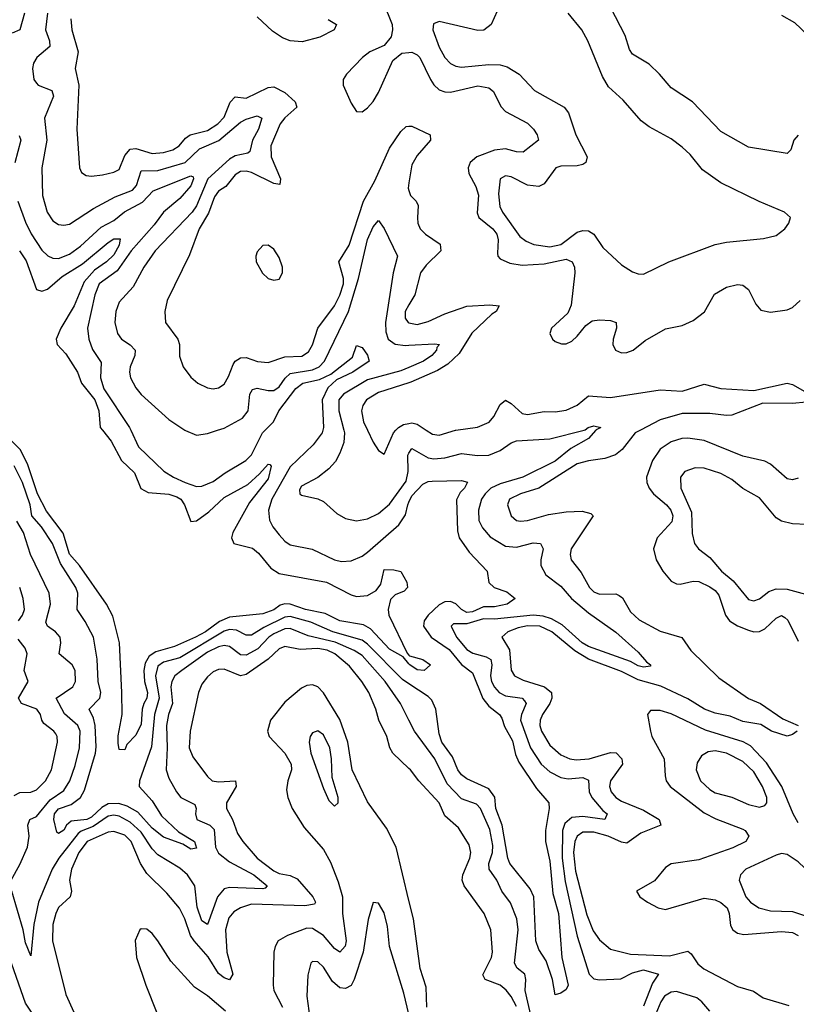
# Model space of a CAD drawing. Header units: inches. Extents: x 1552611 to 1694776, y 811966 to 917215.
# Tile 439 of 549: x 1648589 to 1651404, y 887921 to 891487. Entities that reach past the tile are written whole.
import ezdxf

# ---------------------------------------------------------------- set-up
doc = ezdxf.new("R2010")
doc.units = ezdxf.units.IN
doc.header["$MEASUREMENT"] = 0
for name, color, linetype in [('B6848', 7, 'Continuous'), ('B6849', 7, 'Continuous'), ('B6858', 7, 'Continuous'), ('B6859', 7, 'Continuous')]:
    doc.layers.add(name, color=color, linetype=linetype)

msp = doc.modelspace()

# ---------------------------------------------------------------- linework, layer by layer
at = {"layer": 'B6848', "color": 5}
for points, elevation in [([(1650000, 889154.1), (1649979, 889179), (1649930, 889206.8), (1649860.3, 889280.3), (1649834.7, 889294.7), (1649750, 889309.6), (1649696.4, 889336.4), (1649625.5, 889350), (1649570, 889369.7), (1649550, 889371.2), (1649533.8, 889366.2), (1649509.9, 889349.9), (1649470, 889335.1), (1649350, 889322.9), (1649313.4, 889306.6), (1649262.6, 889270), (1649226.1, 889250), (1649150, 889216.1), (1649082.3, 889197.7), (1649058.8, 889181.2), (1649044.2, 889155.8), (1649039.5, 889130), (1649041.6, 889090), (1649052.5, 889050), (1649050.3, 889030), (1649038.8, 889010), (1649033.8, 888990), (1649030, 888934.7), (1649010, 888895.5), (1648978.1, 888861.9), (1648970, 888842.7), (1648950, 888843.7), (1648946.5, 888866.5), (1648946.5, 888893.5), (1648960.2, 888970), (1648959.6, 889050), (1648951.7, 889230), (1648926.7, 889326.7), (1648903.7, 889370), (1648806.4, 889510), (1648770, 889550.9), (1648746.7, 889626.7), (1648686.3, 889706.3), (1648653.9, 889770), (1648618.2, 889878.2), (1648591, 889930), (1648522.4, 890000)], 820), ([(1648889.2, 890000), (1648920.7, 889960.7), (1648958, 889890), (1649005.7, 889845.7), (1649029, 889789), (1649054.6, 889774.6), (1649130, 889768.8), (1649158.9, 889758.9), (1649172.9, 889750), (1649186.8, 889730), (1649209.7, 889669.7), (1649230, 889671.7), (1649275.4, 889704.6), (1649330, 889756.8), (1649416.1, 889803.9), (1649458.6, 889841.4), (1649490, 889877), (1649496, 889876), (1649500.5, 889870), (1649490, 889824.4), (1649422.4, 889737.6), (1649361.6, 889630), (1649356.5, 889610), (1649364.9, 889590), (1649432.8, 889572.8), (1649455.1, 889555.1), (1649499.8, 889499.8), (1649530, 889481.3), (1649701.6, 889450), (1649790, 889403.2), (1649810, 889397.5), (1649850, 889401.3), (1649880.8, 889419.2), (1649897.9, 889442.1), (1649910, 889494.9), (1649945.6, 889494.4), (1649970, 889487.7), (1649992.7, 889450), (1649994.8, 889430), (1649982.5, 889417.5), (1649950, 889403.6), (1649932.8, 889387.2), (1649924.2, 889350), (1649927, 889330), (1649992.9, 889192.9), (1650000, 889184.9)], 820), ([(1648992.2, 890000), (1649020, 889940), (1649112.2, 889852.2), (1649146.3, 889830), (1649188.9, 889810), (1649230, 889796), (1649250, 889797.4), (1649290, 889813.7), (1649333.8, 889846.2), (1649409, 889890), (1649430, 889911.3), (1649468.9, 889990), (1649478.9, 890000)], 840), ([(1649187.7, 890000), (1649190, 889998.5), (1649230, 889982.4), (1649270, 889988.4), (1649306.3, 890000)], 860), ([(1649688.3, 890000), (1649685.8, 889990), (1649653.2, 889946.8), (1649570, 889867.7), (1649502.8, 889750), (1649491.2, 889710), (1649494.3, 889674.3), (1649506.7, 889650), (1649530, 889621.3), (1649550, 889597.7), (1649570, 889584.9), (1649649.5, 889569.5), (1649730.4, 889530), (1649755.5, 889524.5), (1649790, 889526.4), (1649830, 889543.8), (1649850, 889558), (1649962.9, 889657.1), (1649986.9, 889693.1), (1649996, 889730), (1650000, 889739.2)], 840), ([(1649763.9, 890000), (1649766.4, 889990), (1649764, 889956), (1649750, 889916.3), (1649733.6, 889886.4), (1649710, 889860.3), (1649670, 889828.3), (1649610, 889797.6), (1649603.9, 889783.9), (1649604.9, 889770), (1649610, 889765.3), (1649670, 889752), (1649690, 889741.5), (1649738.1, 889698.1), (1649770, 889679.7), (1649810, 889672.2), (1649850, 889679.3), (1649890, 889698.8), (1649930, 889731.7), (1649990, 889815.2), (1649997, 889850), (1649996.1, 889910), (1650000, 889916.8)], 860), ([(1649849.7, 890000), (1649870, 889956.9), (1649890, 889926.8), (1649910, 889913.4), (1649943.7, 889990), (1649952.9, 890000)], 880), ([(1650000, 889081.9), (1649977, 889097), (1649850, 889225.2), (1649830, 889239.2), (1649724.4, 889270), (1649644.2, 889304.3), (1649570, 889325), (1649550, 889323.2), (1649474.3, 889285.7), (1649430, 889257.3), (1649410, 889257.1), (1649375.4, 889275.4), (1649350, 889278), (1649330, 889272.3), (1649170, 889175.3), (1649110, 889160.1), (1649090, 889145), (1649081, 889110), (1649094.7, 889030), (1649077.5, 888970), (1649067.1, 888852.9), (1649023.3, 888730), (1649021.9, 888710), (1649070, 888658), (1649103.8, 888603.8), (1649165.2, 888545.2), (1649222.7, 888510), (1649230, 888486), (1649210, 888482.3), (1649180.6, 888500.6), (1649110, 888526.5), (1649070, 888558.2), (1649017.1, 888617.1), (1648978.4, 888638.4), (1648948.3, 888648.3), (1648910, 888646.5), (1648887.1, 888632.9), (1648850, 888598.1), (1648832.2, 888590), (1648775.9, 888584.1), (1648759.3, 888570), (1648750, 888550.9), (1648730, 888538.7), (1648723.6, 888543.6), (1648713.5, 888590), (1648716.1, 888610), (1648730, 888628.2), (1648776.1, 888643.9), (1648810.3, 888670), (1648823.9, 888696), (1648863.6, 888830), (1648866.8, 888853.2), (1648862.6, 888930), (1648856.6, 888956.6), (1648841.6, 888990), (1648879.6, 889030), (1648883, 889050), (1648873.7, 889090), (1648870.3, 889170.3), (1648856.5, 889250), (1648827, 889307), (1648798.1, 889350), (1648799.7, 889410), (1648792.5, 889430), (1648737.7, 889517.7), (1648708, 889590), (1648668.9, 889650), (1648633.8, 889690), (1648627.7, 889730), (1648599.8, 889810), (1648570, 889870.9)], 840), ([(1648558.1, 888370), (1648590, 888427.1), (1648617.6, 888490), (1648623.8, 888530), (1648619.2, 888570), (1648625.8, 888590), (1648650, 888601), (1648699.4, 888660.6), (1648750, 888695.5), (1648771.3, 888730), (1648790, 888785.8), (1648805.7, 888850), (1648808.4, 888910), (1648800.6, 888930), (1648752.2, 888972.2), (1648721.7, 889030), (1648781.5, 889070), (1648791.2, 889090), (1648790.4, 889130), (1648779.1, 889150), (1648733, 889190), (1648738.5, 889230), (1648735.9, 889250), (1648719.4, 889270), (1648690.7, 889290), (1648684.8, 889304.8), (1648701.1, 889370), (1648696.2, 889410), (1648628.5, 889550), (1648603.1, 889630), (1648579, 889670)], 860), ([(1648585.4, 889310), (1648599.5, 889330), (1648606.7, 889350), (1648602.6, 889390), (1648589.4, 889430)], 880), ([(1650000, 888949.3), (1649969.4, 889010), (1649914.1, 889090), (1649830, 889183.5), (1649801.8, 889201.8), (1649732.8, 889232.8), (1649635.3, 889255.3), (1649570, 889281.3), (1649550, 889280.6), (1649510, 889262.9), (1649492.1, 889250), (1649452.4, 889207.6), (1649410, 889185.7), (1649390, 889185.8), (1649350, 889216.8), (1649330, 889219.6), (1649310, 889215), (1649270, 889196), (1649177.1, 889130), (1649151.9, 889110), (1649140.9, 889090), (1649137.7, 889070), (1649143.2, 889010), (1649128.4, 888970), (1649121.5, 888930), (1649124.1, 888850), (1649120.5, 888770), (1649130, 888739.6), (1649158, 888690), (1649173.8, 888670), (1649224.1, 888644.1), (1649229.5, 888630), (1649226.8, 888610), (1649231.2, 888590), (1649279, 888570), (1649294.3, 888554.3), (1649299, 888490), (1649310, 888468.2), (1649350, 888436.4), (1649437.8, 888390), (1649486, 888350), (1649478.8, 888341.2), (1649470, 888338.7), (1649350, 888343.5), (1649330, 888339.1), (1649305.9, 888310), (1649270, 888209.7), (1649250, 888223.1), (1649232.5, 888272.5), (1649223.9, 888350), (1649197.9, 888390), (1649170, 888414), (1649090, 888461.9), (1649070, 888483.8), (1649030, 888543.8), (1648990, 888580.8), (1648950, 888601.9), (1648930, 888605.8), (1648910, 888602.5), (1648856, 888564), (1648812.2, 888547.8), (1648801, 888539), (1648730.7, 888450), (1648707.4, 888410), (1648657.7, 888290), (1648640.7, 888210), (1648630, 888096), (1648610, 888142.7), (1648601.5, 888190), (1648561.1, 888330)], 860), ([(1648570, 888676.3), (1648590, 888687.7), (1648630, 888688.8), (1648650, 888696.9), (1648682.6, 888730), (1648704.9, 888770), (1648726.8, 888870), (1648725.6, 888890), (1648720, 888900), (1648713.6, 888910), (1648677.4, 888937.4), (1648669.4, 888950), (1648665.1, 888970), (1648651, 888990), (1648596.1, 889010), (1648585.6, 889030), (1648620.3, 889090), (1648605.2, 889130), (1648617.1, 889190), (1648609.2, 889210), (1648583.7, 889243.7)], 880), ([(1650000, 888774.7), (1649941.1, 888830), (1649930.4, 888850), (1649920.4, 888890), (1649890.4, 888950), (1649879.7, 888990), (1649854.1, 889050), (1649829.7, 889089.7), (1649784.9, 889144.9), (1649731.5, 889190), (1649703.6, 889203.6), (1649670, 889209.7), (1649606.1, 889206.1), (1649550, 889216.3), (1649530, 889208.5), (1649489.8, 889170.2), (1649410, 889115.2), (1649390, 889110.7), (1649330, 889134.2), (1649310, 889133.4), (1649290, 889124.7), (1649270, 889106.5), (1649250, 889080.3), (1649237.7, 889050), (1649207.4, 888910), (1649203.7, 888850), (1649216.8, 888816.8), (1649270, 888745.8), (1649286.7, 888730), (1649310, 888725.9), (1649371.4, 888730), (1649373.3, 888710), (1649339.1, 888650), (1649338.4, 888630), (1649360.1, 888590), (1649378.9, 888538.9), (1649397.9, 888510), (1649449.5, 888450), (1649510, 888404.1), (1649530, 888394.7), (1649570, 888387.2), (1649594.5, 888374.5), (1649652.2, 888310), (1649661.9, 888290), (1649657.2, 888282.8), (1649623.1, 888276.9), (1649430, 888282.7), (1649390.1, 888269.9), (1649365, 888255), (1649346.7, 888233.3), (1649335.7, 888190), (1649339.7, 888110), (1649361.3, 888030), (1649350, 888008.7), (1649330, 888016.7), (1649310, 888032.6), (1649272.3, 888092.3), (1649221.8, 888150), (1649208.9, 888170), (1649188.1, 888230), (1649169.1, 888269.1), (1649123, 888323), (1649050, 888394.2), (1649027.7, 888430), (1648993.4, 888510), (1648970, 888533.6), (1648930, 888547), (1648910, 888544.6), (1648834.4, 888510), (1648804, 888470), (1648776.6, 888410), (1648769.6, 888370), (1648776.6, 888330), (1648772.8, 888310), (1648730, 888271.4), (1648720.1, 888250), (1648710, 888209.3), (1648708.6, 888150), (1648756.2, 887956.2), (1648837.2, 887777.3)], 880), ([(1650000, 888296.7), (1649954, 888490), (1649918.3, 888558.3), (1649850, 888654.2), (1649794.7, 888770), (1649778.1, 888870), (1649750, 888952.6), (1649690, 889048.2), (1649670, 889070.6), (1649650, 889078.1), (1649630, 889075.2), (1649610, 889065.4), (1649550, 889015.2), (1649498.2, 888950), (1649486.8, 888910), (1649493.4, 888890), (1649550.3, 888830.3), (1649573.2, 888790), (1649574.3, 888770), (1649561, 888730), (1649556.8, 888696.8), (1649561.2, 888670), (1649576.3, 888630), (1649620.8, 888560.8), (1649690, 888480.7), (1649715.7, 888435.7), (1649743.9, 888363.9), (1649759, 888310), (1649759.6, 888250), (1649772.5, 888150), (1649768.4, 888131.6), (1649750, 888109.9), (1649730, 888122.9), (1649690.3, 888170.3), (1649650, 888194.9), (1649630, 888196.8), (1649559.3, 888170), (1649526.6, 888150), (1649515.1, 888130), (1649510.7, 888110), (1649508.4, 887990), (1649510.6, 887970), (1649541.4, 887910)], 920), ([(1650000, 887884.9), (1649981, 887961), (1649929.9, 888129.9), (1649921.7, 888201.8), (1649910, 888252), (1649890, 888287), (1649870.7, 888289.3), (1649851.9, 888228.1), (1649833.9, 888110), (1649801.7, 888010), (1649790, 887988.2), (1649770, 887977.4), (1649750, 887979.9), (1649723.2, 888003.2), (1649690, 888055.1), (1649670, 888074.2), (1649650, 888075.8), (1649644.6, 888070), (1649634, 888026), (1649629.4, 887950), (1649644.2, 887844.2)], 940), ([(1649335.2, 887895.2), (1649270, 887951.5), (1649222.5, 887982.5), (1649136.8, 888076.8), (1649090, 888150.7), (1649070, 888177.4), (1649050, 888192.8), (1649030, 888193.7), (1649025.3, 888190), (1649007.8, 888152.2), (1649013, 888090), (1649046.3, 887990), (1649086.7, 887890)], 920), ([(1648670, 887835.9), (1648610, 887924.7), (1648552.1, 888090)], 880)]:
    msp.add_lwpolyline(points, dxfattribs=dict(at, elevation=elevation))
at = {"layer": 'B6848', "color": 5, "elevation": 940}
msp.add_lwpolyline([(1649669.3, 888910.7), (1649650, 888904.2), (1649641.8, 888890), (1649638.4, 888870), (1649644.3, 888830), (1649690, 888702), (1649710, 888659.1), (1649730, 888638), (1649743.7, 888650), (1649743, 888670), (1649721.7, 888741.7), (1649719.3, 888810), (1649712.8, 888850), (1649690, 888896.4)], close=True, dxfattribs=at)
at = {"layer": 'B6849', "color": 5}
for points, elevation in [([(1650000, 891592.8), (1649970, 891588.1), (1649920.3, 891570), (1649906.4, 891550), (1649939.2, 891470), (1649940.7, 891450), (1649935.1, 891424.9), (1649910, 891394), (1649857.8, 891370), (1649831.6, 891350), (1649773.2, 891290), (1649761.2, 891270), (1649761.1, 891250), (1649790, 891184.9), (1649810, 891154.4), (1649830, 891153.1), (1649850, 891167.1), (1649870, 891190.2), (1649890, 891222.8), (1649941.4, 891338.6), (1649974.4, 891365.6), (1650000, 891368.3)], 920), ([(1648606.9, 891510), (1648590, 891449.9), (1648562.1, 891437.9)], 840), ([(1648689.7, 891510), (1648682.5, 891450), (1648697.6, 891410), (1648698.3, 891390), (1648651.1, 891350), (1648639.7, 891330), (1648636.3, 891310), (1648641, 891270), (1648650, 891256.5), (1648656.5, 891250), (1648705.6, 891230), (1648712.2, 891210), (1648679.3, 891130), (1648688, 891050), (1648669.6, 890950), (1648671.7, 890850), (1648689.6, 890790), (1648710, 890758.9), (1648730, 890745), (1648750, 890742.3), (1648770, 890746.9), (1648856.4, 890803.6), (1648935, 890845), (1648998.4, 890870), (1649013.1, 890886.9), (1649030, 890939.8), (1649090, 890940.6), (1649189.1, 890970), (1649241.3, 891018.7), (1649310.9, 891049.1), (1649390, 891116.3), (1649410, 891127.1), (1649450, 891138.1), (1649466.7, 891130), (1649454.7, 891090), (1649432.5, 891050), (1649423.3, 891010), (1649416.5, 891003.5), (1649370, 890993.3), (1649350, 890982.3), (1649270.9, 890910), (1649230, 890813.2), (1649214.4, 890790), (1649079.8, 890650), (1649039, 890590), (1649001.2, 890518.8), (1648950, 890463.5), (1648937.4, 890430), (1648934.8, 890390), (1648944.1, 890350), (1648958, 890330), (1648989.6, 890309.6), (1649007.8, 890290), (1649006.3, 890270), (1648989.5, 890230), (1648987.1, 890210), (1648990.9, 890190), (1649010, 890153.8), (1649030, 890129.3), (1649130, 890038.5), (1649187.7, 890000)], 860), ([(1649707.5, 891487.5), (1649737.4, 891470), (1649728.7, 891450), (1649676.9, 891423.1), (1649613.4, 891406.6), (1649570, 891410.2), (1649541.4, 891421.4), (1649505.6, 891445.6), (1649450, 891496.9)], 880), ([(1648775.1, 891490), (1648778.5, 891450), (1648801.9, 891370), (1648790.9, 891310), (1648804.1, 891250), (1648796.6, 891090), (1648805.6, 890950), (1648813.7, 890933.7), (1648830, 890922.4), (1648850, 890920.2), (1648890, 890925.3), (1648930, 890934.4), (1648950, 890944.4), (1648970, 890995.5), (1648990, 891017.5), (1649010, 891020.1), (1649070, 891001.8), (1649110, 891005.8), (1649144, 891016), (1649167.1, 891030), (1649190, 891057.8), (1649207.6, 891070), (1649270, 891085.5), (1649307.5, 891110), (1649330, 891134.4), (1649352, 891188.1), (1649370, 891207.2), (1649410, 891202.6), (1649490, 891240.8), (1649510, 891243.2), (1649550, 891223.6), (1649587.9, 891190), (1649593.5, 891170), (1649550, 891131.3), (1649532.8, 891110), (1649499.3, 891030), (1649500.7, 890990), (1649534, 890910), (1649531.8, 890890), (1649510, 890893.6), (1649430, 890933.5), (1649410, 890938.6), (1649390, 890936.7), (1649370, 890924.4), (1649336.8, 890883.2), (1649310, 890865.7), (1649294.9, 890845.1), (1649273.5, 890786.5), (1649239.2, 890730), (1649204.2, 890635.8), (1649124.3, 890470), (1649115.2, 890430), (1649117.3, 890390), (1649162.9, 890330), (1649168.5, 890310), (1649168.6, 890268.6), (1649182.4, 890230), (1649210, 890191.7), (1649234.6, 890170), (1649270, 890152.9), (1649290, 890150.2), (1649310, 890154), (1649330, 890166.9), (1649346, 890194), (1649362.5, 890237.5), (1649370.3, 890249.7), (1649390, 890262.7), (1649410, 890263.3), (1649451.2, 890248.8), (1649490, 890245), (1649550, 890265.9), (1649611.6, 890268.4), (1649636.1, 890283.9), (1649650, 890309.1), (1649669.9, 890370.1), (1649730, 890450.7), (1649750, 890488.7), (1649762.4, 890530), (1649762.3, 890550), (1649745.3, 890610), (1649783.6, 890670), (1649835, 890830), (1649876.2, 890903.8), (1649930, 891022), (1649970, 891081.4), (1649990, 891100.1), (1650000, 891100.7)], 880), ([(1648587.8, 891067.8), (1648594.1, 891050), (1648571.5, 890968.5)], 840), ([(1648582.9, 890830), (1648610, 890753.6), (1648630.7, 890710.7), (1648670, 890651.7), (1648691, 890631), (1648710, 890623.1), (1648730, 890622.1), (1648770, 890637.5), (1648810, 890666.8), (1648885.1, 890734.9), (1648930, 890759.3), (1648969.2, 890790.8), (1649034.3, 890825.7), (1649073.3, 890866.7), (1649210, 890921.7), (1649217.6, 890917.6), (1649219.3, 890910), (1649210, 890885.7), (1649170, 890839.3), (1649110.5, 890790), (1649076.2, 890743.8), (1648993.7, 890650), (1648942.2, 890577.8), (1648878, 890530), (1648861.8, 890490), (1648835.7, 890370), (1648839.6, 890330), (1648852.7, 890292.7), (1648885.2, 890245.2), (1648882.8, 890190), (1648894.4, 890150), (1648987.6, 890010), (1648992.2, 890000)], 840), ([(1650000, 890895.5), (1649997.2, 890877.2), (1650000, 890868.3)], 880), ([(1649306.3, 890000), (1649330, 890007.6), (1649396.6, 890043.4), (1649417.9, 890070), (1649423.4, 890130), (1649432.7, 890147.3), (1649450, 890152.2), (1649490, 890143.4), (1649510, 890144.4), (1649530, 890156.8), (1649551.8, 890188.2), (1649570, 890204.8), (1649650, 890218.1), (1649674.8, 890230), (1649693.9, 890250), (1649781.1, 890430), (1649817.1, 890550), (1649850, 890691.3), (1649870, 890736.9), (1649890, 890759.5), (1649910, 890730.3), (1649958.6, 890630), (1649942.8, 890570), (1649915.5, 890390), (1649916.2, 890356.2), (1649925.2, 890330), (1649950, 890312.2), (1649987.2, 890307.2), (1650000, 890307.9)], 860), ([(1648588.5, 890650), (1648613.3, 890613.4), (1648650, 890510.1), (1648670, 890504), (1648690, 890510.6), (1648743.6, 890556.4), (1648816.9, 890603.1), (1648910, 890680.5), (1648930, 890693.5), (1648953.3, 890693.3), (1648950.1, 890670), (1648930, 890635.8), (1648904.2, 890610), (1648860.3, 890579.7), (1648823.1, 890536.9), (1648787.1, 890450), (1648738.3, 890370), (1648721.4, 890330), (1648725.7, 890310), (1648756.1, 890276.1), (1648798.5, 890210), (1648813.9, 890170), (1648861.9, 890110), (1648876.6, 890070), (1648881.2, 890010), (1648889.2, 890000)], 820), ([(1650000, 890453.7), (1649986.5, 890430), (1649986.1, 890406.1), (1649996.9, 890390), (1650000, 890389.3)], 880), ([(1649478.9, 890000), (1649508.7, 890030), (1649528.8, 890070), (1649590, 890151.6), (1649615.4, 890170), (1649676, 890184), (1649716.8, 890203.2), (1649795.9, 890264.1), (1649810, 890306.8), (1649830, 890299.5), (1649850, 890272), (1649855.4, 890250), (1649796.6, 890210), (1649737, 890183), (1649706, 890154), (1649685.4, 890110), (1649690.8, 890010), (1649688.3, 890000)], 840), ([(1650000, 890227.5), (1649970, 890214.5), (1649850, 890182.8), (1649762.6, 890130), (1649745.7, 890110), (1649746.4, 890070), (1649763.9, 890000)], 860), ([(1650000, 890171.5), (1649890, 890136.1), (1649846.3, 890110), (1649832.3, 890090), (1649827.8, 890070), (1649835.6, 890030), (1649849.7, 890000)], 880), ([(1649952.9, 890000), (1649962.1, 890010), (1649980, 890020.1), (1650000, 890024.4)], 880)]:
    msp.add_lwpolyline(points, dxfattribs=dict(at, elevation=elevation))
at = {"layer": 'B6849', "color": 5, "elevation": 920}
msp.add_lwpolyline([(1649490, 890669.7), (1649470, 890669.6), (1649450, 890646), (1649445.2, 890630), (1649446.5, 890610), (1649469, 890569), (1649489.5, 890549.5), (1649510, 890544), (1649530, 890547.4), (1649541.5, 890570), (1649541.2, 890590), (1649530, 890625.6), (1649510, 890655.4)], close=True, dxfattribs=at)
at = {"layer": 'B6858', "color": 5}
for points, elevation in [([(1650000, 889916.8), (1650010, 889934.3), (1650070, 889900.1), (1650090, 889896.2), (1650130, 889900.5), (1650190, 889915.6), (1650248.2, 889908.2), (1650290, 889909.7), (1650330, 889927), (1650370, 889954.8), (1650390, 889961), (1650510, 889968.2), (1650634.6, 890000)], 860), ([(1650062.6, 890000), (1650085.2, 889985.2), (1650110, 889981.5), (1650168.4, 890000)], 880), ([(1650677, 890000), (1650650.3, 889970), (1650586.5, 889933.5), (1650530, 889887.3), (1650413.1, 889830), (1650330, 889805.8), (1650296.6, 889790), (1650275.8, 889770), (1650263.4, 889750), (1650251.4, 889710), (1650253.1, 889673.1), (1650265.9, 889645.9), (1650293.7, 889613.7), (1650350, 889580.1), (1650390, 889576.3), (1650450, 889591.5), (1650477.1, 889590), (1650485.8, 889570), (1650477.5, 889530), (1650478.3, 889510), (1650496.1, 889476.1), (1650550, 889434.6), (1650588.7, 889390), (1650650, 889339), (1650750, 889268), (1650830, 889196.2), (1650860.6, 889160.6), (1650875.8, 889150), (1650874.7, 889145.3), (1650850, 889141.2), (1650830, 889146.9), (1650802.4, 889162.4), (1650650, 889217), (1650627.1, 889230), (1650555.1, 889295.1), (1650516.6, 889316.6), (1650486.1, 889326.1), (1650450, 889329.6), (1650310, 889315.1), (1650270, 889316.9), (1650210, 889298.8), (1650161.5, 889298.5), (1650153.4, 889290), (1650172.8, 889250), (1650210, 889206.2), (1650232, 889192), (1650279.6, 889179.6), (1650296.6, 889170), (1650300.6, 889150), (1650295.5, 889110), (1650299.5, 889090), (1650309.4, 889069.4), (1650326.6, 889050), (1650350, 889037.7), (1650409.6, 889029.6), (1650419.2, 889019.2), (1650424.4, 889010), (1650407.2, 888970), (1650404.5, 888950), (1650440.1, 888850), (1650479, 888790), (1650510, 888762), (1650550, 888742.1), (1650577.2, 888737.2), (1650630, 888741.7), (1650650, 888732.2), (1650653.2, 888690), (1650662.3, 888670), (1650702.3, 888622.3), (1650718, 888610), (1650710.1, 888589.9), (1650630, 888600.5), (1650590, 888597.4), (1650564.2, 888575.9), (1650556, 888550), (1650555, 888450), (1650565.5, 888365.5), (1650610, 888167.9), (1650652.7, 888030), (1650670, 888013.2), (1650691, 888009), (1650767.2, 888012.8), (1650810, 888035), (1650850, 888045.5), (1650903.8, 888030), (1650882.7, 887997.3), (1650850, 887914)], 860), ([(1650838.9, 890000), (1650819.9, 889990), (1650772.4, 889930), (1650748.8, 889911.2), (1650710, 889897.6), (1650650, 889889), (1650610, 889877.9), (1650470.4, 889789.6), (1650403.9, 889770), (1650364.5, 889750), (1650356.5, 889730), (1650370.3, 889690), (1650390, 889672.8), (1650404.7, 889670), (1650430, 889672.5), (1650505.4, 889694.6), (1650570, 889704), (1650627.1, 889707.1), (1650658.9, 889698.9), (1650667.9, 889690), (1650588.2, 889570), (1650584.1, 889550), (1650588.3, 889530), (1650624.5, 889484.5), (1650653.8, 889430), (1650670, 889414.7), (1650690, 889406), (1650750, 889406.9), (1650761.8, 889401.8), (1650773.2, 889393.2), (1650802.2, 889342.2), (1650833.7, 889313.7), (1650910, 889272.6), (1650989.1, 889249.1), (1651021.5, 889201.5), (1651123.4, 889103.4), (1651230, 889027.8), (1651273.2, 889010), (1651354.3, 888954.3), (1651410.4, 888930)], 880), ([(1651410, 889825.8), (1651390, 889819.8), (1651370, 889824.1), (1651310, 889877), (1651290, 889888.4), (1651210, 889905.4), (1651070, 889962.8), (1651010, 889971.6), (1650988.9, 889970), (1650950, 889957.4), (1650910, 889931.1), (1650882.2, 889890), (1650861.3, 889830), (1650861.7, 889810), (1650870.1, 889790), (1650886.4, 889770), (1650932.6, 889730), (1650948.9, 889710), (1650956.3, 889690), (1650952.3, 889667.7), (1650899.5, 889610), (1650886.3, 889570), (1650895.3, 889530), (1650920.2, 889490), (1650950, 889453.8), (1650970, 889443.2), (1650982.7, 889442.7), (1651030, 889452.8), (1651050, 889451.6), (1651090, 889432.7), (1651110, 889418.8), (1651123.1, 889403.1), (1651147, 889330), (1651162, 889310), (1651190, 889291.1), (1651230, 889275.6), (1651250, 889270.1), (1651270, 889270.7), (1651290, 889280.1), (1651330, 889319.1), (1651350, 889328.5), (1651362.1, 889322.1), (1651372.5, 889312.5), (1651410, 889236.2)], 920), ([(1651441.5, 889658.5), (1651390, 889660.4), (1651350, 889670.4), (1651330, 889682.5), (1651270, 889755.6), (1651210, 889789.3), (1651170, 889821.2), (1651130, 889843.6), (1651070, 889862.3), (1651036.8, 889863.2), (1650999.3, 889850), (1650983.9, 889830), (1650985.7, 889790), (1651023.2, 889703.2), (1651026.3, 889626.3), (1651035.2, 889590), (1651049.1, 889570), (1651090, 889539.3), (1651132.4, 889490), (1651174.3, 889454.3), (1651230, 889386.3), (1651250, 889382), (1651270, 889389.4), (1651304.5, 889415.5), (1651330, 889425.4), (1651370, 889424.6), (1651490, 889391.4)], 940), ([(1650000, 889739.2), (1650010, 889762.4), (1650050, 889804.5), (1650070, 889814.7), (1650084, 889816), (1650190, 889818.4), (1650212.1, 889812.1), (1650200.7, 889790), (1650185.4, 889774.6), (1650172.7, 889747.3), (1650176.1, 889636.1), (1650182.3, 889610), (1650218, 889558), (1650283.2, 889490), (1650290, 889448.9), (1650308.9, 889430), (1650354.3, 889414.3), (1650385.3, 889390), (1650356, 889370), (1650310, 889360.2), (1650270, 889359.8), (1650230, 889342.7), (1650210, 889339.4), (1650190.9, 889350), (1650170, 889371.5), (1650150, 889380.1), (1650130, 889377.9), (1650110, 889367.5), (1650069.4, 889330), (1650055.2, 889310), (1650053.1, 889290), (1650081, 889250), (1650145.7, 889205.7), (1650190, 889151.8), (1650230, 889121), (1650268, 889028), (1650290, 888999.9), (1650328, 888970), (1650336.3, 888956.4), (1650346.6, 888926.6), (1650374.7, 888874.7), (1650385.6, 888825.6), (1650397.9, 888797.9), (1650462.6, 888702.6), (1650506.7, 888650), (1650508.4, 888630), (1650494.6, 888550), (1650495.2, 888510), (1650510, 888439.1), (1650521.8, 888321.8), (1650541.4, 888250), (1650553.7, 888090), (1650577.1, 887990), (1650570, 887973.6), (1650550, 887960.7), (1650530, 887955.3), (1650520.5, 888010), (1650497.5, 888077.5), (1650470, 888119.5), (1650459.8, 888150), (1650452.4, 888310), (1650439.1, 888339.1), (1650365, 888430), (1650358.1, 888450), (1650338.3, 888570), (1650314.4, 888630), (1650311.3, 888671.3), (1650290, 888701.3), (1650210, 888737.1), (1650190, 888751.2), (1650177.6, 888770), (1650157.3, 888817.3), (1650119.3, 888870), (1650110, 888900.5), (1650096.8, 888990), (1650082.7, 889022.7), (1650070, 889035.7), (1650000, 889081.9)], 840), ([(1651406.5, 888910), (1651390, 888897.4), (1651370, 888892.2), (1651313.3, 888910), (1651274.6, 888934.6), (1651210, 888945.3), (1651163.9, 888963.9), (1651110, 888975.3), (1651071, 888990), (1651010, 889027.1), (1650912.4, 889072.4), (1650830, 889095.7), (1650770, 889125.9), (1650650, 889170.6), (1650601, 889201), (1650517.4, 889270), (1650474.1, 889290), (1650430, 889291.4), (1650395.9, 889284.1), (1650357.8, 889270), (1650336.5, 889250), (1650364.1, 889204.1), (1650370.9, 889130.9), (1650382.5, 889110), (1650414.3, 889094.3), (1650491, 889070), (1650515.9, 889050), (1650517.8, 889030), (1650510.4, 889010), (1650483.3, 888970), (1650475.1, 888950), (1650474.7, 888930), (1650480.4, 888910), (1650510, 888859.2), (1650550, 888824.2), (1650582.8, 888810), (1650605.8, 888805.8), (1650652.4, 888810), (1650730, 888832.9), (1650751.1, 888831.1), (1650771.7, 888810), (1650773.8, 888790), (1650730.1, 888730), (1650726.6, 888710), (1650733, 888690), (1650750.1, 888670), (1650770, 888656.9), (1650850, 888624), (1650906.7, 888590), (1650912.8, 888570), (1650839.7, 888540.3), (1650790, 888503.9), (1650770, 888507.9), (1650722.3, 888530), (1650670, 888543.8), (1650630, 888543.9), (1650609.4, 888530), (1650601.1, 888510), (1650596, 888470), (1650603.3, 888403.2), (1650645, 888245), (1650667.2, 888187.2), (1650690, 888153.9), (1650730, 888120.4), (1650802.4, 888102.4), (1650943.5, 888096.5), (1651010, 888113.5), (1651023, 888103), (1651046.8, 888066.8), (1651068.8, 888048.8), (1651190, 887984.5), (1651248.2, 887968.2), (1651284, 887944), (1651376.3, 887916.3)], 880), ([(1650000, 889184.9), (1650002.3, 889182.3), (1650050.6, 889170), (1650078.4, 889150), (1650054.8, 889130), (1650030, 889131.5), (1650003.5, 889150), (1650000, 889154.1)], 820), ([(1651410, 888578), (1651392.5, 888610), (1651351.3, 888710), (1651295.6, 888795.6), (1651237.2, 888857.2), (1651211.1, 888871.1), (1651074, 888914), (1650950, 888973.1), (1650910, 888985.3), (1650875, 888985), (1650864.2, 888970), (1650874.6, 888910), (1650880.3, 888890), (1650925, 888810), (1650928.1, 888748.1), (1650932.4, 888730), (1650946.6, 888710), (1651070, 888614.2), (1651112.4, 888592.4), (1651210, 888554.8), (1651218.8, 888550), (1651231.9, 888530), (1651220.7, 888510), (1651173.1, 888486.9), (1651050, 888444.4), (1650950, 888429), (1650930, 888415.5), (1650890, 888367.2), (1650824, 888330), (1650836.3, 888310), (1650863.8, 888290), (1650903, 888270), (1650930, 888264.5), (1651070, 888304.6), (1651110, 888298.4), (1651130, 888289.3), (1651152.5, 888270), (1651160.5, 888250), (1651165.6, 888205.6), (1651173.8, 888190), (1651190, 888178.1), (1651212.8, 888172.8), (1651350, 888184.5), (1651390, 888180.1), (1651409.8, 888169.8)], 920), ([(1650443.4, 887870), (1650421.5, 887970), (1650423.8, 888010), (1650419.7, 888030), (1650391.8, 888051.8), (1650382.6, 888070), (1650395.6, 888190), (1650390.6, 888230.6), (1650368.2, 888288.2), (1650336, 888330), (1650318.8, 888370), (1650291.2, 888410), (1650289.6, 888430), (1650302.6, 888470), (1650303.9, 888496.1), (1650293.4, 888553.4), (1650259, 888630), (1650245.3, 888645.3), (1650190, 888664.8), (1650138.6, 888718.6), (1650094.3, 888810), (1650019.9, 888910), (1650000, 888949.3)], 860), ([(1650390, 887912.3), (1650370, 887949.1), (1650352.1, 887972.1), (1650329.9, 887989.9), (1650276.5, 888010), (1650267.7, 888027.7), (1650299.4, 888090), (1650302.2, 888110), (1650297, 888190), (1650273, 888250), (1650200.6, 888350), (1650192.7, 888370), (1650195.6, 888390), (1650220.6, 888450), (1650223.7, 888470), (1650218.7, 888498.7), (1650179.6, 888559.6), (1650130, 888603.2), (1650109.9, 888650), (1650035.3, 888730), (1650005, 888770), (1650000, 888774.7)], 880), ([(1650064.5, 887910), (1650062.3, 887982.3), (1650041, 888050), (1650015.9, 888230), (1650000, 888296.7)], 920), ([(1651090, 887896.2), (1651061.7, 887930), (1651043.5, 887943.5), (1650970, 887967.2), (1650950, 887964.9), (1650926.4, 887950), (1650912.1, 887930), (1650888.9, 887871.1)], 880)]:
    msp.add_lwpolyline(points, dxfattribs=dict(at, elevation=elevation))
at = {"layer": 'B6858', "color": 5, "elevation": 940}
for points in [[(1651110, 888838.1), (1651084.5, 888835.5), (1651059.7, 888820.3), (1651044.3, 888795.7), (1651041, 888770), (1651056.6, 888730), (1651090, 888698), (1651110, 888687), (1651170, 888670.3), (1651230, 888644.1), (1651270, 888634.7), (1651290, 888640.3), (1651296.2, 888650), (1651296.7, 888670), (1651281.3, 888710), (1651250, 888762.3), (1651210, 888799.9), (1651150, 888829.9)], [(1651350, 888466.8), (1651330, 888461.3), (1651220.9, 888410), (1651201.1, 888390), (1651196.5, 888370), (1651221.2, 888310), (1651237.7, 888290), (1651268, 888270), (1651310, 888259), (1651390, 888256.9), (1651470, 888230.1), (1651490, 888228.6), (1651510, 888238.8), (1651519.4, 888250), (1651521.8, 888270), (1651513.2, 888290), (1651470, 888346.5), (1651434, 888414), (1651410, 888437.2), (1651370, 888463)]]:
    msp.add_lwpolyline(points, close=True, dxfattribs=at)
at = {"layer": 'B6859', "color": 5}
for points, elevation in [([(1650330, 891542.4), (1650297.8, 891470), (1650270.8, 891449.2), (1650250, 891447.7), (1650110, 891480.8), (1650088.4, 891471.6), (1650086.5, 891450), (1650110, 891387.9), (1650129.4, 891349.4), (1650150, 891328.2), (1650170, 891318.2), (1650190, 891314.9), (1650290, 891324.9), (1650330, 891322.9), (1650355.8, 891315.8), (1650399.6, 891290), (1650455.3, 891230), (1650562.8, 891170), (1650577.5, 891150), (1650604.7, 891070), (1650645.4, 890990), (1650640.8, 890970), (1650630, 890962.9), (1650610, 890957.8), (1650550, 890955.9), (1650532.4, 890950), (1650490, 890892.3), (1650470, 890882.7), (1650430, 890887.5), (1650370, 890917.8), (1650350, 890921.4), (1650330, 890911.1), (1650324, 890856), (1650329.2, 890810), (1650338.8, 890790), (1650401.8, 890701.8), (1650424.4, 890684.4), (1650452.4, 890672.4), (1650510, 890664.6), (1650550, 890672.7), (1650610, 890717), (1650630, 890723), (1650650, 890721.7), (1650669.6, 890709.6), (1650701.9, 890661.9), (1650770, 890598.7), (1650810, 890573.4), (1650830, 890566), (1650850, 890564.9), (1650942, 890610), (1651110, 890672.2), (1651150, 890680.7), (1651285.2, 890694.8), (1651330, 890704.9), (1651361.6, 890730), (1651377, 890750), (1651382.7, 890770), (1651361.2, 890790), (1651268.9, 890828.9), (1651130, 890895.8), (1651063.2, 890943.2), (1651018.8, 890998.8), (1650990, 891025.1), (1650950, 891055.4), (1650870, 891098.9), (1650841.1, 891121.1), (1650776, 891196), (1650723.5, 891243.5), (1650700.9, 891280.9), (1650648, 891410), (1650626, 891450), (1650576.8, 891510)], 940), ([(1651410, 891068.9), (1651395.1, 891050), (1651384.1, 891015.9), (1651370, 891002.4), (1651230, 891024.9), (1651130, 891082.5), (1651027.1, 891190), (1650950, 891240.4), (1650907.6, 891290), (1650870, 891325.6), (1650810, 891361.5), (1650799.4, 891379.4), (1650783.2, 891430), (1650731.6, 891530)], 920), ([(1651350, 891503.8), (1651396.5, 891476.5), (1651446.3, 891430)], 920), ([(1650000, 891368.3), (1650010, 891369.3), (1650030, 891359.9), (1650039.1, 891350), (1650078.4, 891270), (1650090, 891251.5), (1650110, 891232.3), (1650130, 891225.4), (1650150, 891224.8), (1650250, 891247.5), (1650290, 891240.3), (1650306.4, 891226.4), (1650332.6, 891172.6), (1650350, 891154.3), (1650430, 891111.8), (1650451.5, 891090), (1650465, 891070), (1650469.2, 891050), (1650413.5, 891006.5), (1650390, 891007.9), (1650350, 891019.6), (1650310, 891014.3), (1650245.6, 890990), (1650222.3, 890970), (1650214.6, 890950), (1650217.1, 890930), (1650242.1, 890882.2), (1650251.4, 890851.4), (1650247, 890787), (1650253.7, 890770), (1650303.4, 890730), (1650318.5, 890710), (1650323.2, 890690), (1650320.7, 890640.7), (1650322.1, 890630), (1650330, 890620.6), (1650365.2, 890605.2), (1650410, 890598.2), (1650490, 890602.7), (1650570, 890619.1), (1650590.9, 890610), (1650599.3, 890590), (1650600.7, 890570), (1650587.2, 890452.8), (1650575.7, 890424.3), (1650516.5, 890370), (1650510.2, 890350), (1650519.6, 890330), (1650530, 890321.8), (1650552.8, 890312.8), (1650570, 890313.4), (1650590, 890322.8), (1650610, 890340.2), (1650640.4, 890379.5), (1650663.8, 890396.2), (1650690, 890400.1), (1650730, 890397.5), (1650750.4, 890390), (1650752.6, 890370), (1650739.8, 890330), (1650739.1, 890310), (1650748.7, 890290), (1650770, 890280.5), (1650790, 890281.2), (1650812.2, 890290), (1650855.3, 890324.7), (1650930, 890367.7), (1650990, 890379), (1651030, 890397.8), (1651070.9, 890429.1), (1651107.3, 890492.7), (1651150, 890517.8), (1651190, 890528.2), (1651210, 890525.1), (1651230, 890510.2), (1651256.6, 890456.6), (1651275.4, 890435.4), (1651310, 890427.2), (1651370, 890436), (1651390, 890444.8), (1651417.3, 890470)], 920), ([(1650000, 891100.7), (1650010, 891101.3), (1650076.9, 891070), (1650077.6, 891050), (1650030, 890995.4), (1650010, 890961.4), (1650000, 890895.5)], 880), ([(1650000, 890868.3), (1650005.6, 890850), (1650026.3, 890830), (1650033.7, 890813.7), (1650030.7, 890769.3), (1650032.3, 890750), (1650040.4, 890730), (1650059.8, 890710), (1650113.6, 890673.6), (1650115.5, 890650), (1650062.3, 890597.7), (1650041.5, 890570), (1650020.7, 890490), (1650000, 890453.7)], 880), ([(1650000, 890389.3), (1650030, 890383), (1650070, 890393.7), (1650130, 890421.2), (1650210, 890449.7), (1650293.6, 890453.6), (1650327.3, 890450), (1650316.1, 890430), (1650300.1, 890419.9), (1650228.4, 890351.6), (1650181.9, 890278.1), (1650141.3, 890238.7), (1650103.7, 890216.3), (1650006.4, 890173.6), (1650000, 890171.5)], 880), ([(1650000, 890307.9), (1650092.9, 890312.8), (1650110.2, 890310), (1650100.9, 890299.1), (1650100.2, 890290), (1650082.4, 890270), (1650052.1, 890250), (1650000, 890227.5)], 860), ([(1650168.4, 890000), (1650170, 890000.5), (1650248.5, 890011.5), (1650290.6, 890029.4), (1650307.1, 890050), (1650330, 890093.2), (1650350, 890108.3), (1650370, 890096.2), (1650410, 890060.1), (1650430, 890057), (1650490, 890067.5), (1650530, 890066.1), (1650570, 890072), (1650609, 890091), (1650650, 890124.8), (1650730, 890119), (1650910, 890146.3), (1650990, 890141.3), (1651070, 890166.4), (1651130, 890150.8), (1651250, 890143.7), (1651370, 890170.3), (1651390, 890165.4), (1651451.6, 890130)], 880), ([(1651438.9, 890101.1), (1651390, 890096.5), (1651281.9, 890098.1), (1651170, 890054.3), (1651150, 890052.9), (1651090, 890061), (1650990, 890060.8), (1650910, 890037.5), (1650838.9, 890000)], 880), ([(1650000, 890024.4), (1650010, 890026.5), (1650030, 890021.5), (1650062.6, 890000)], 880), ([(1650634.6, 890000), (1650638.9, 890001.1), (1650649.7, 890010), (1650670, 890015.6), (1650694.8, 890010), (1650678.4, 890001.6), (1650677, 890000)], 860)]:
    msp.add_lwpolyline(points, dxfattribs=dict(at, elevation=elevation))

doc.saveas('drawing.dxf')
